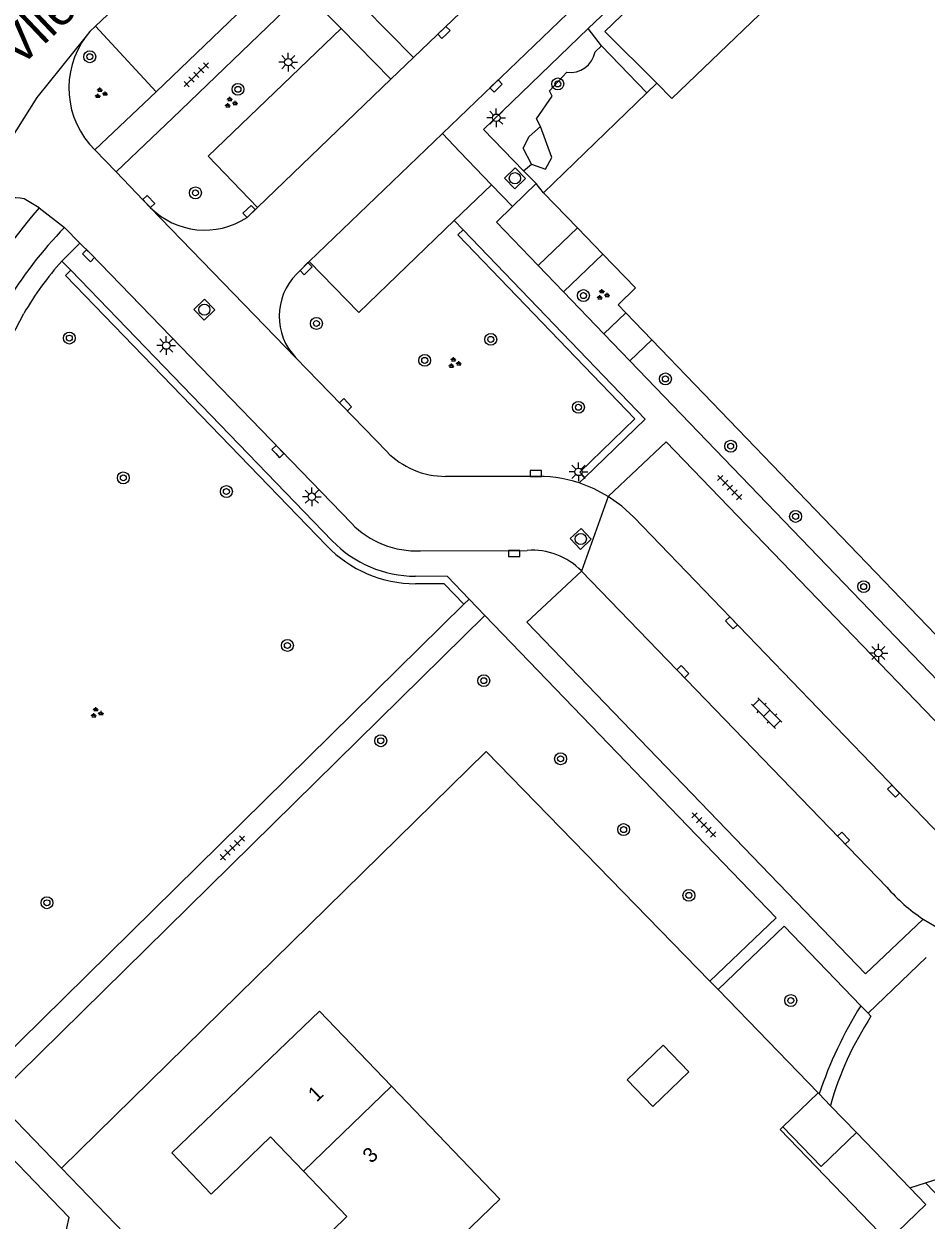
# Model space of a CAD drawing. Extents: x 137999 to 141000, y 397500 to 400501.
# Drawn here: x 138711.5 to 138772, y 399694.3 to 399774.5 of the extents above; entities that cross this region are included whole.
import ezdxf

# ---------------------------------------------------------------- set-up
doc = ezdxf.new("R2010")
doc.units = 0
for name, color, linetype in [('gg-afsc-erfafscheiding', 7, 'Continuous'), ('gg-afsc-hekwerk', 7, 'Continuous'), ('gg-anno-huisnummerreeks BGT', 7, 'Continuous'), ('gg-anno-openbare ruimte label', 7, 'Continuous'), ('gg-bbg-bijgebouw', 7, 'Continuous'), ('gg-bbg-gedigitaliseerde bebouwing', 7, 'Continuous'), ('gg-bbg-gedigitaliseerde bijgebouw', 7, 'Continuous'), ('gg-bbg-hoofdgebouw', 7, 'Continuous'), ('gg-bbg-luifel en loopbrug', 7, 'Continuous'), ('gg-bbg-tussenscheiding', 7, 'Continuous'), ('gg-knt-verharding', 7, 'Continuous'), ('gg-knt-verharding nz', 7, 'Continuous'), ('gt-grn-groengrens', 7, 'Continuous'), ('gt-grn-weggrens', 7, 'Continuous'), ('gt-symb-boom', 7, 'Continuous'), ('gt-symb-groenvak', 7, 'Continuous'), ('gt-symb-klinker verharding', 7, 'Continuous'), ('gt-symb-kolk', 7, 'Continuous'), ('gt-symb-lichtmast', 7, 'Continuous'), ('gt-symb-rioolschacht', 7, 'Continuous'), ('gt-symb-tegel verharding', 7, 'Continuous')]:
    doc.layers.add(name, color=color, linetype=linetype)

# ---------------------------------------------------------------- blocks, each defined once
blk = doc.blocks.new('gt0-BOOM')
at = {"layer": 'gt-symb-boom'}
for radius in [0.4, 0.2]:
    blk.add_circle((0, 0), radius, dxfattribs=at)
blk = doc.blocks.new('gt0-GRVAK')
at = {"layer": 'gt-symb-groenvak'}
for p, q in [((-0.11, 0.189), (-0.228, 0.24)), ((-0.182, 0.153), (0.088, 0.153)), ((-0.091, 0.211), (-0.156, 0.322)), ((-0.047, 0.214), (-0.047, 0.393)), ((-0.004, 0.211), (0.061, 0.322)), ((0.015, 0.189), (0.133, 0.24)), ((0.262, -0.052), (0.197, 0.059)), ((0.305, -0.049), (0.305, 0.13)), ((0.349, -0.052), (0.414, 0.059)), ((-0.245, -0.228), (-0.363, -0.177)), ((-0.318, -0.264), (-0.047, -0.264)), ((-0.226, -0.206), (-0.291, -0.095)), ((-0.183, -0.203), (-0.183, -0.024)), ((-0.139, -0.206), (-0.074, -0.095)), ((-0.12, -0.228), (-0.002, -0.177)), ((0.243, -0.074), (0.125, -0.023)), ((0.17, -0.11), (0.441, -0.11)), ((0.368, -0.074), (0.486, -0.023))]:
    blk.add_line(p, q, dxfattribs=at)
blk = doc.blocks.new('gt0-TEG1')
at = {"layer": 'gt-symb-tegel verharding'}
for p, q in [((-1.125, 0), (1.125, 0)), ((-0.9, -0.25), (-0.9, 0.25)), ((-0.45, -0.25), (-0.45, 0.25)), ((0, -0.25), (0, 0.25)), ((0.45, -0.25), (0.45, 0.25)), ((0.9, -0.25), (0.9, 0.25))]:
    blk.add_line(p, q, dxfattribs=at)
blk = doc.blocks.new('gt0-KOLK')
at = {"layer": 'gt-symb-kolk'}
blk.add_lwpolyline([(0, 0), (0.375, 0), (0.375, 0.4), (-0.375, 0.4), (-0.375, 0), (0, 0)], dxfattribs=at)
blk = doc.blocks.new('gt0-KL1')
at = {"layer": 'gt-symb-klinker verharding'}
for p, q in [((-1.15, 0.3), (1.15, 0.3)), ((-1, -0.3), (-1, 0.3)), ((-0.5, 0.3), (-0.5, 0.45)), ((0, -0.3), (0, 0.3)), ((0.5, 0.3), (0.5, 0.45)), ((1, -0.3), (1, 0.3)), ((-1.15, -0.3), (1.15, -0.3)), ((-0.5, -0.45), (-0.5, -0.3)), ((0.5, -0.45), (0.5, -0.3))]:
    blk.add_line(p, q, dxfattribs=at)
blk = doc.blocks.new('gt0-RS')
at = {"layer": 'gt-symb-rioolschacht'}
blk.add_lwpolyline([(-0.5, -0.5), (0.5, -0.5), (0.5, 0.5), (-0.5, 0.5)], close=True, dxfattribs=at)
blk.add_circle((0, 0), 0.375, dxfattribs=at)
blk = doc.blocks.new('gt0-LMAST')
at = {"layer": 'gt-symb-lichtmast'}
for p, q in [((-0.182, 0.173), (-0.447, 0.438)), ((-0.005, 0.246), (-0.005, 0.621)), ((0.172, 0.173), (0.437, 0.438)), ((-0.255, -0.004), (-0.63, -0.004)), ((-0.182, -0.181), (-0.447, -0.446)), ((-0.005, -0.254), (-0.005, -0.629)), ((0.437, -0.446), (0.172, -0.181)), ((0.245, -0.004), (0.62, -0.004))]:
    blk.add_line(p, q, dxfattribs=at)
blk.add_circle((-0.005, -0.004), 0.25, dxfattribs=at)

msp = doc.modelspace()

# ---------------------------------------------------------------- linework, layer by layer
at = {"layer": 'gg-afsc-erfafscheiding'}
for p, q in [((138742.472, 399725.752), (138714.011, 399697.796)), ((138757.474, 399710.347), (138742.472, 399725.752)), ((138758.015, 399709.792), (138757.474, 399710.347)), ((138764.723, 399702.853), (138758.015, 399709.792))]:
    msp.add_line(p, q, dxfattribs=at)
at = {"layer": 'gg-afsc-hekwerk'}
for p, q in [((138771.93, 399696.821), (138780.161, 399699.477)), ((138770.875, 399696.481), (138771.93, 399696.821))]:
    msp.add_line(p, q, dxfattribs=at)
at = {"layer": 'gg-bbg-bijgebouw'}
for p, q in [((138764.793, 399702.78), (138764.723, 399702.853)), ((138765.541, 399702.006), (138764.793, 399702.78)), ((138767.284, 399700.2), (138765.541, 399702.006))]:
    msp.add_line(p, q, dxfattribs=at)
at = {"layer": 'gg-bbg-gedigitaliseerde bebouwing'}
msp.add_line((138736.14, 399703.291), (138731.31, 399708.33), dxfattribs=at)
msp.add_lwpolyline([(138740.834, 399693.27), (138743.393, 399695.723), (138736.14, 399703.291)], dxfattribs=at)
at = {"layer": 'gg-bbg-gedigitaliseerde bijgebouw'}
msp.add_line((138764.723, 399702.853), (138762.357, 399700.566), dxfattribs=at)
for points in [[(138751.917, 399703.72), (138753.642, 399701.928), (138756.065, 399704.259), (138754.34, 399706.051), (138751.917, 399703.72)], [(138762.357, 399700.566), (138764.919, 399697.914), (138767.284, 399700.2)]]:
    msp.add_lwpolyline(points, dxfattribs=at)
at = {"layer": 'gg-bbg-hoofdgebouw'}
for p, q in [((138753.248, 399769.901), (138753.92, 399770.55)), ((138746.32, 399763.21), (138753.248, 399769.901)), ((138748.6, 399760.853), (138746.32, 399763.21)), ((138750.303, 399759.091), (138748.6, 399760.853)), ((138753.573, 399753.358), (138751.84, 399755.159)), ((138774.23, 399731.88), (138753.573, 399753.358))]:
    msp.add_line(p, q, dxfattribs=at)
for points in [[(138753.92, 399770.55), (138754.91, 399769.53), (138763.46, 399777.73), (138760.14, 399781.19), (138764.4, 399785.27)], [(138751.84, 399755.159), (138751.32, 399755.7), (138752.49, 399756.83), (138750.303, 399759.091)], [(138731.31, 399708.33), (138721.4, 399698.83), (138724.05, 399696.06), (138728.01, 399699.9), (138730.226, 399697.597)], [(138730.226, 399697.597), (138733.14, 399694.57), (138731.17, 399692.64), (138731.35, 399692.44), (138731.81, 399692.88), (138735.95, 399688.58), (138738.906, 399691.421)]]:
    msp.add_lwpolyline(points, dxfattribs=at)
at = {"layer": 'gg-bbg-luifel en loopbrug'}
for p, q in [((138770.875, 399696.481), (138767.284, 399700.2)), ((138771.944, 399695.374), (138770.875, 399696.481))]:
    msp.add_line(p, q, dxfattribs=at)
msp.add_lwpolyline([(138771.944, 399695.374), (138769.398, 399692.915), (138762.178, 399700.394), (138762.357, 399700.566)], dxfattribs=at)
at = {"layer": 'gg-bbg-tussenscheiding'}
msp.add_line((138736.14, 399703.291), (138730.226, 399697.597), dxfattribs=at)
at = {"layer": 'gg-knt-verharding'}
for p, q in [((138763.75, 399790.466), (138739.541, 399767.188)), ((138755.294, 399779.973), (138749.318, 399774.223)), ((138734.26, 399775.679), (138737.598, 399772.272)), ((138720.347, 399769.969), (138725.76, 399775.166)), ((138720.347, 399769.969), (138716.294, 399774.384)), ((138736.094, 399770.826), (138732.757, 399774.217)), ((138736.094, 399770.826), (138737.598, 399772.272)), ((138716.249, 399766.081), (138720.347, 399769.969)), ((138721.443, 399768.22), (138720.058, 399766.891)), ((138739.541, 399767.188), (138740.72, 399765.95)), ((138720.058, 399766.891), (138717.673, 399764.603)), ((138716.249, 399766.081), (138717.673, 399764.603)), ((138742.826, 399763.74), (138740.72, 399765.95)), ((138719.96, 399762.23), (138717.673, 399764.603)), ((138744.986, 399764.687), (138745.82, 399763.83)), ((138740.34, 399761.34), (138742.826, 399763.74)), ((138745.82, 399763.83), (138744.238, 399762.29)), ((138712.519, 399762.197), (138711.516, 399762.798)), ((138712.519, 399762.197), (138714.212, 399760.877)), ((138727.148, 399762.222), (138726.447, 399761.549)), ((138714.212, 399760.877), (138715.25, 399759.839)), ((138740.929, 399760.728), (138740.34, 399761.34)), ((138745.968, 399758.321), (138748.6, 399760.853)), ((138715.25, 399759.839), (138715.962, 399759.128)), ((138714.635, 399758.008), (138714.038, 399758.626)), ((138729.775, 399757.765), (138730.62, 399758.61)), ((138747.666, 399756.555), (138750.303, 399759.091)), ((138732.154, 399739.875), (138714.635, 399758.008)), ((138747.666, 399756.555), (138750.369, 399753.744)), ((138750.369, 399753.744), (138751.84, 399755.159)), ((138752.102, 399751.943), (138753.573, 399753.358)), ((138735.807, 399745.864), (138729.728, 399752.137)), ((138752.102, 399751.943), (138772.759, 399730.466)), ((138745.553, 399744.18), (138739.758, 399744.189)), ((138748.709, 399743.747), (138749.092, 399744.117)), ((138738.08, 399739.2), (138745.231, 399739.23)), ((138740.981, 399735.615), (138741.337, 399735.966)), ((138708.432, 399703.581), (138740.981, 399735.615)), ((138709.492, 399702.482), (138742.391, 399734.87)), ((138742.391, 399734.87), (138761.917, 399714.583)), ((138757.474, 399710.347), (138761.917, 399714.583)), ((138762.441, 399714.039), (138758.015, 399709.792)), ((138762.441, 399714.039), (138767.582, 399708.697)), ((138768.07, 399708.19), (138771.971, 399711.919)), ((138767.582, 399708.697), (138768.07, 399708.19)), ((138768.265, 399707.987), (138768.07, 399708.19)), ((138714.011, 399697.796), (138709.492, 399702.482))]:
    msp.add_line(p, q, dxfattribs=at)
for points in [[(138755.294, 399779.973), (138755.928, 399779.326), (138750.426, 399774.033), (138753.92, 399770.55)], [(138732.757, 399774.217), (138729.85, 399777.17), (138728.98, 399775.45), (138721.443, 399768.22)], [(138716.294, 399774.384), (138715.91, 399774.02), (138715.66, 399773.707)], [(138727.148, 399762.222), (138723.85, 399765.66), (138732.757, 399774.217)], [(138744.986, 399764.687), (138742.29, 399767.46), (138749.318, 399774.223)], [(138744.238, 399762.29), (138743.16, 399761.24), (138745.968, 399758.321)], [(138740.34, 399761.34), (138733.95, 399755.17), (138730.62, 399758.61)], [(138749.092, 399744.117), (138753.14, 399748.03), (138740.929, 399760.728)], [(138715.962, 399759.128), (138716.615, 399758.434), (138733.439, 399741.043)], [(138693.986, 399721.165), (138695.811, 399723.89), (138699.609, 399730.316), (138703.536, 399738.434), (138706.312, 399745.203), (138711.494, 399755.118)], [(138777.228, 399722.959), (138754.53, 399746.51), (138750.659, 399742.84)], [(138750.659, 399742.84), (138749.711, 399743.352), (138748.709, 399743.747)], [(138748.867, 399737.846), (138745.21, 399734.41), (138767.9, 399710.83), (138771.763, 399714.505)], [(138741.337, 399735.966), (138739.88, 399737.48), (138737.737, 399737.49)], [(138713.107, 399691.534), (138714.051, 399692.345), (138714.522, 399694.504), (138700.149, 399709.434)], [(138858.83, 399540.403), (138841.05, 399558.81), (138839.73, 399567.37), (138801.54, 399607.05), (138797.96, 399603.51), (138753.3, 399649.83), (138729.09, 399682.16), (138714.011, 399697.796)], [(138771.93, 399696.821), (138833.572, 399632.822), (138856.202, 399609.499)]]:
    msp.add_lwpolyline(points, dxfattribs=at)
for centre, radius, start, end in [((138720.321, 399770.231), 5.814, 143.28894, 225.54409), ((138710.657, 399757.69), 5.179, 80.45449, 129.32394), ((138749.253, 399730.507), 48.515, 139.2155, 151.45654), ((138723.621, 399765.867), 5.161, 224.81395, 303.20022), ((138734.452, 399741.232), 28.206, 135.85457, 149.15688), ((138729.747, 399744.558), 21.088, 138.15304, 149.94775), ((138732.618, 399754.927), 4.017, 135.04744, 223.99561), ((138739.768, 399749.71), 5.521, 224.15794, 269.89368), ((138745.933, 399735.232), 8.956, 71.94379, 92.43191), ((138737.814, 399745.295), 6.1, 224.18184, 272.50085), ((138737.773, 399745.301), 7.811, 223.99884, 269.73782), ((138745.557, 399734.619), 4.623, 44.27664, 94.0459), ((138778.559, 399724.704), 12.256, 236.32588, 269.10445), ((138791.215, 399693.942), 27.861, 148.02126, 161.5047), ((138786.771, 399695.948), 22.077, 146.95358, 164.07337)]:
    msp.add_arc(centre, radius, start, end, dxfattribs=at)
at = {"layer": 'gg-knt-verharding nz'}
for p, q in [((138737.598, 399772.272), (138768.417, 399801.913)), ((138722.046, 399779.829), (138716.294, 399774.384)), ((138727.148, 399762.222), (138736.094, 399770.826)), ((138739.541, 399767.188), (138730.62, 399758.61)), ((138748.867, 399737.846), (138769.33, 399716.64))]:
    msp.add_line(p, q, dxfattribs=at)
msp.add_lwpolyline([(138773.54, 399719.47), (138752.379, 399741.451), (138751.562, 399742.199), (138750.659, 399742.84)], dxfattribs=at)
msp.add_arc((138778.534, 399724.675), 12.218, 221.12062, 236.34434, dxfattribs=at)
at = {"layer": 'gt-grn-groengrens'}
for p, q in [((138750.197, 399773.063), (138749.318, 399774.223)), ((138750.197, 399773.063), (138749.771, 399772.651)), ((138750.197, 399773.063), (138753.248, 399769.901)), ((138744.986, 399764.687), (138745.523, 399765.135)), ((138746.32, 399763.21), (138745.82, 399763.83))]:
    msp.add_line(p, q, dxfattribs=at)
for points in [[(138746.115, 399767.656), (138745.855, 399768.171), (138746.908, 399769.688), (138746.714, 399770.041), (138747.871, 399771.287)], [(138745.523, 399765.135), (138744.957, 399766.196), (138745.365, 399766.989), (138746.115, 399767.656)], [(138745.523, 399765.135), (138746.446, 399764.789), (138746.871, 399765.583), (138746.115, 399767.656)], [(138749.092, 399744.117), (138748.744, 399744.477), (138752.434, 399748.043), (138740.568, 399760.381), (138740.929, 399760.728)], [(138731.794, 399739.528), (138714.276, 399757.66), (138714.635, 399758.008)], [(138740.981, 399735.615), (138739.666, 399736.981), (138737.735, 399736.99)]]:
    msp.add_lwpolyline(points, dxfattribs=at)
for centre, radius, start, end in [((138748.108, 399772.963), 1.692, 261.96313, 349.3856), ((138737.773, 399745.301), 8.311, 223.99541, 269.74016)]:
    msp.add_arc(centre, radius, start, end, dxfattribs=at)
at = {"layer": 'gt-grn-weggrens'}
for p, q in [((138744.238, 399762.29), (138742.826, 399763.74)), ((138729.728, 399752.137), (138719.96, 399762.23)), ((138714.038, 399758.626), (138715.25, 399759.839)), ((138745.968, 399758.321), (138747.666, 399756.555)), ((138750.369, 399753.744), (138752.102, 399751.943)), ((138750.659, 399742.84), (138748.867, 399737.846)), ((138742.391, 399734.87), (138741.337, 399735.966))]:
    msp.add_line(p, q, dxfattribs=at)
msp.add_lwpolyline([(138715.66, 399773.707), (138712.367, 399769.594), (138707.375, 399761.697)], dxfattribs=at)

# ---------------------------------------------------------------- block references
at = {"layer": 'gt-symb-boom'}
for p in [(138715.909, 399772.33), (138725.84, 399770.145), (138747.277, 399770.506), (138722.992, 399763.201), (138748.993, 399756.313), (138731.101, 399754.444), (138714.537, 399753.464), (138742.782, 399753.379), (138738.354, 399751.971), (138754.487, 399750.726), (138748.659, 399748.823), (138758.862, 399746.215), (138718.155, 399744.092), (138725.063, 399743.176), (138763.215, 399741.509), (138767.776, 399736.797), (138729.15, 399732.853), (138742.317, 399730.492), (138735.407, 399726.462), (138747.464, 399725.253), (138751.688, 399720.506), (138713.038, 399715.6), (138756.058, 399716.097), (138762.891, 399709.043)]:
    msp.add_blockref('gt0-BOOM', p, dxfattribs=at)
at = {"layer": 'gt-symb-groenvak'}
for p in [(138716.638, 399769.876), (138725.338, 399769.245), (138750.273, 399756.362), (138740.341, 399751.788), (138716.355, 399728.33)]:
    msp.add_blockref('gt0-GRVAK', p, dxfattribs=at)
at = {"layer": 'gt-symb-klinker verharding', "rotation": 135}
msp.add_blockref('gt0-KL1', (138761.276, 399728.307), dxfattribs=at)
at = {"layer": 'gt-symb-kolk'}
for p, rotation in [((138739.784, 399773.819), 43.86557836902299), ((138743.278, 399770.224), 43.86557836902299), ((138719.718, 399762.482), -45.89137585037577), ((138726.723, 399761.816), 43.86557836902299), ((138715.962, 399759.128), 135), ((138730.548, 399757.974), 45), ((138732.91, 399748.855), -45.89137585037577), ((138728.366, 399745.714), -45.97239510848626), ((138745.8, 399744.181), 0.22918189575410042), ((138744.352, 399738.826), 0.22918189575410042), ((138758.769, 399734.235), -46.05341047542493), ((138755.515, 399730.955), -46.05341047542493), ((138769.639, 399722.944), -46.05341047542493), ((138766.284, 399719.796), -46.05341047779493)]:
    msp.add_blockref('gt0-KOLK', p, dxfattribs=dict(at, rotation=rotation))
at = {"layer": 'gt-symb-lichtmast'}
for p in [(138729.218, 399771.966), (138743.158, 399768.244), (138721.039, 399752.966), (138748.671, 399744.494), (138730.796, 399742.832), (138768.765, 399732.35)]:
    msp.add_blockref('gt0-LMAST', p, dxfattribs=at)
at = {"layer": 'gt-symb-rioolschacht'}
for p, rotation in [((138744.4, 399764.182), 43.86557836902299), ((138723.588, 399755.37), -45.972395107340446), ((138748.815, 399739.993), 43.21767957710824)]:
    msp.add_blockref('gt0-RS', p, dxfattribs=dict(at, rotation=rotation))
at = {"layer": 'gt-symb-tegel verharding'}
for p, rotation in [((138723.048, 399771.125), -135.72932696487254), ((138758.796, 399743.438), -45.729326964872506), ((138757.068, 399720.817), -45.729326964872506), ((138725.464, 399719.274), -135.72932696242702)]:
    msp.add_blockref('gt0-TEG1', p, dxfattribs=dict(at, rotation=rotation))

# ---------------------------------------------------------------- texts
at = {"layer": 'gg-anno-huisnummerreeks BGT'}
for s, rotation, p in [('1', 43.8, (138731.115, 399702.192)), ('3', 43.9, (138734.777, 399698.078))]:
    msp.add_text(s, height=1, rotation=rotation, dxfattribs=at).set_placement(p)
at = {"layer": 'gg-anno-openbare ruimte label'}
msp.add_text('Vlierakkerweg', height=2.5, rotation=43.6, dxfattribs=at).set_placement((138711.182, 399771.527))

doc.saveas('drawing.dxf')
